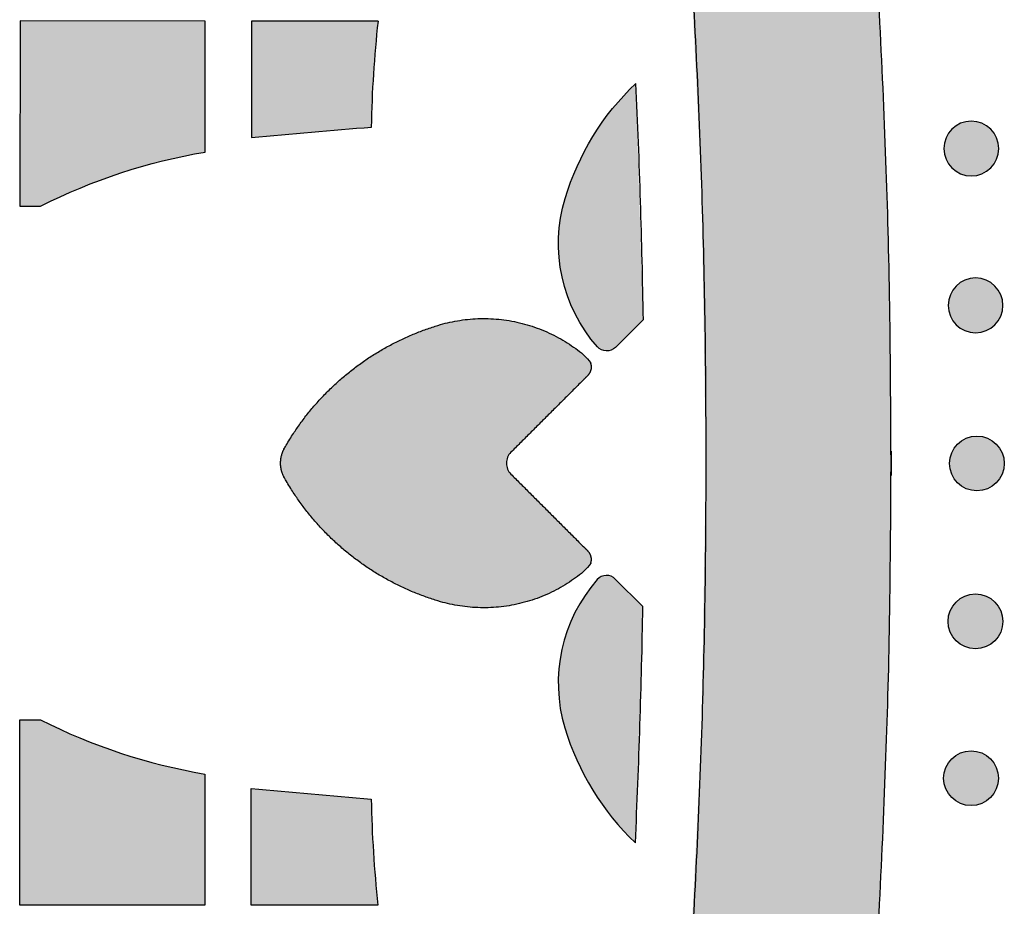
# Model space of a CAD drawing. Header units: millimetres. Extents: x -3873 to -97, y 912 to 4165.
# Tile 252 of 656: x -2847 to -2783, y 1429 to 1486. Entities that reach past the tile are written whole.
import ezdxf

# ---------------------------------------------------------------- set-up
doc = ezdxf.new("R2010")
doc.units = ezdxf.units.MM
doc.layers.add('pattern', color=7, linetype='Continuous', true_color=0x000000)

msp = doc.modelspace()

# ---------------------------------------------------------------- hatches: boundary and pattern name
at = {"layer": 'pattern'}
for points in [[(-2802.732, 1457.293), (-2803.015, 1439.786), (-2803.884, 1422.269), (-2805.338, 1404.772), (-2807.376, 1387.322), (-2809.996, 1369.951), (-2813.193, 1352.687), (-2816.96, 1335.558), (-2821.289, 1318.592), (-2812.087, 1307.002), (-2809.519, 1316.141), (-2807.111, 1325.334), (-2804.863, 1334.578), (-2802.777, 1343.866), (-2800.855, 1353.196), (-2799.097, 1362.563), (-2797.506, 1371.963), (-2796.081, 1381.391), (-2794.823, 1390.842), (-2793.733, 1400.313), (-2792.812, 1409.799), (-2792.059, 1419.295), (-2791.475, 1428.797), (-2791.059, 1438.301), (-2790.811, 1447.801), (-2790.803, 1466.807), (-2791.042, 1476.308), (-2791.45, 1485.812), (-2792.026, 1495.314), (-2792.771, 1504.811), (-2793.684, 1514.298), (-2794.765, 1523.77), (-2796.015, 1533.222), (-2797.431, 1542.651), (-2799.015, 1552.052), (-2800.764, 1561.421), (-2802.678, 1570.753), (-2804.756, 1580.043), (-2806.996, 1589.288), (-2809.396, 1598.483), (-2811.956, 1607.625), (-2821.168, 1596.043), (-2816.854, 1579.073), (-2813.102, 1561.941), (-2809.92, 1544.674), (-2807.315, 1527.3), (-2805.292, 1509.85), (-2803.853, 1492.351), (-2803, 1474.833), (-2802.732, 1457.326)], [(-2835.174, 1477.47), (-2835.166, 1485.955), (-2847.166, 1485.966), (-2847.177, 1473.967), (-2845.833, 1473.966), (-2845.204, 1474.276), (-2844.568, 1474.575), (-2843.926, 1474.862), (-2843.278, 1475.137), (-2842.624, 1475.4), (-2841.966, 1475.652), (-2841.303, 1475.891), (-2840.635, 1476.117), (-2839.963, 1476.331), (-2839.287, 1476.532), (-2838.608, 1476.721), (-2837.926, 1476.897), (-2837.241, 1477.06), (-2836.554, 1477.209), (-2835.865, 1477.346)], [(-2832.173, 1478.406), (-2824.393, 1479.089), (-2824.341, 1480.806), (-2824.25, 1482.521), (-2824.121, 1484.235), (-2823.954, 1485.944), (-2832.166, 1485.952)], [(-2806.802, 1466.603), (-2808.591, 1464.816), (-2808.606, 1464.803), (-2808.62, 1464.789), (-2808.635, 1464.776), (-2808.651, 1464.763), (-2808.667, 1464.75), (-2808.683, 1464.738), (-2808.7, 1464.726), (-2808.716, 1464.715), (-2808.734, 1464.704), (-2808.751, 1464.693), (-2808.769, 1464.683), (-2808.787, 1464.673), (-2808.806, 1464.664), (-2808.825, 1464.655), (-2808.843, 1464.647), (-2808.863, 1464.639), (-2808.882, 1464.631), (-2808.901, 1464.624), (-2808.921, 1464.618), (-2808.941, 1464.612), (-2808.961, 1464.607), (-2808.981, 1464.602), (-2809.001, 1464.598), (-2809.021, 1464.594), (-2809.041, 1464.591), (-2809.062, 1464.588), (-2809.082, 1464.586), (-2809.102, 1464.585), (-2809.122, 1464.583), (-2809.142, 1464.583), (-2809.162, 1464.583), (-2809.182, 1464.583), (-2809.202, 1464.584), (-2809.222, 1464.585), (-2809.242, 1464.587), (-2809.262, 1464.59), (-2809.282, 1464.593), (-2809.302, 1464.596), (-2809.322, 1464.6), (-2809.342, 1464.604), (-2809.362, 1464.609), (-2809.382, 1464.615), (-2809.401, 1464.621), (-2809.421, 1464.628), (-2809.44, 1464.635), (-2809.46, 1464.642), (-2809.479, 1464.65), (-2809.497, 1464.659), (-2809.516, 1464.668), (-2809.534, 1464.678), (-2809.552, 1464.688), (-2809.57, 1464.698), (-2809.588, 1464.709), (-2809.605, 1464.72), (-2809.622, 1464.732), (-2809.638, 1464.744), (-2809.655, 1464.757), (-2809.67, 1464.769), (-2809.686, 1464.783), (-2809.701, 1464.796), (-2809.715, 1464.81), (-2809.73, 1464.824), (-2809.743, 1464.839), (-2809.757, 1464.854), (-2809.957, 1465.088), (-2810.152, 1465.331), (-2810.34, 1465.58), (-2810.522, 1465.838), (-2810.697, 1466.102), (-2810.864, 1466.374), (-2811.023, 1466.652), (-2811.174, 1466.936), (-2811.317, 1467.226), (-2811.45, 1467.522), (-2811.575, 1467.822), (-2811.69, 1468.128), (-2811.795, 1468.437), (-2811.891, 1468.751), (-2811.976, 1469.067), (-2812.051, 1469.386), (-2812.116, 1469.708), (-2812.17, 1470.031), (-2812.214, 1470.356), (-2812.247, 1470.681), (-2812.269, 1471.007), (-2812.281, 1471.332), (-2812.283, 1471.656), (-2812.274, 1471.979), (-2812.255, 1472.301), (-2812.225, 1472.62), (-2812.186, 1472.936), (-2812.138, 1473.25), (-2812.08, 1473.559), (-2812.012, 1473.865), (-2811.936, 1474.166), (-2811.852, 1474.463), (-2811.685, 1474.984), (-2811.501, 1475.502), (-2811.3, 1476.015), (-2811.082, 1476.523), (-2810.848, 1477.024), (-2810.597, 1477.518), (-2810.33, 1478.005), (-2810.047, 1478.483), (-2809.749, 1478.951), (-2809.436, 1479.41), (-2809.108, 1479.857), (-2808.767, 1480.293), (-2808.413, 1480.717), (-2808.047, 1481.129), (-2807.668, 1481.527), (-2807.278, 1481.911)], [(-2786.783, 1478.952), (-2786.755, 1478.98), (-2786.726, 1479.007), (-2786.696, 1479.034), (-2786.665, 1479.06), (-2786.634, 1479.086), (-2786.601, 1479.111), (-2786.568, 1479.135), (-2786.534, 1479.159), (-2786.499, 1479.183), (-2786.463, 1479.206), (-2786.427, 1479.228), (-2786.389, 1479.249), (-2786.351, 1479.269), (-2786.312, 1479.289), (-2786.273, 1479.308), (-2786.233, 1479.326), (-2786.192, 1479.343), (-2786.151, 1479.359), (-2786.109, 1479.374), (-2786.066, 1479.388), (-2786.023, 1479.401), (-2785.98, 1479.413), (-2785.936, 1479.424), (-2785.892, 1479.434), (-2785.847, 1479.442), (-2785.802, 1479.45), (-2785.757, 1479.456), (-2785.711, 1479.462), (-2785.666, 1479.466), (-2785.62, 1479.469), (-2785.574, 1479.47), (-2785.528, 1479.471), (-2785.482, 1479.47), (-2785.436, 1479.468), (-2785.39, 1479.465), (-2785.345, 1479.461), (-2785.299, 1479.456), (-2785.254, 1479.449), (-2785.209, 1479.442), (-2785.165, 1479.433), (-2785.12, 1479.423), (-2785.076, 1479.412), (-2785.033, 1479.4), (-2784.99, 1479.387), (-2784.947, 1479.373), (-2784.906, 1479.357), (-2784.864, 1479.341), (-2784.824, 1479.324), (-2784.783, 1479.306), (-2784.744, 1479.287), (-2784.705, 1479.268), (-2784.667, 1479.247), (-2784.63, 1479.226), (-2784.594, 1479.204), (-2784.558, 1479.181), (-2784.523, 1479.158), (-2784.489, 1479.133), (-2784.456, 1479.109), (-2784.423, 1479.084), (-2784.392, 1479.058), (-2784.361, 1479.031), (-2784.331, 1479.005), (-2784.302, 1478.978), (-2784.274, 1478.95), (-2784.246, 1478.922), (-2784.219, 1478.893), (-2784.193, 1478.863), (-2784.166, 1478.832), (-2784.141, 1478.8), (-2784.115, 1478.768), (-2784.091, 1478.735), (-2784.067, 1478.701), (-2784.043, 1478.666), (-2784.021, 1478.63), (-2783.999, 1478.593), (-2783.978, 1478.556), (-2783.957, 1478.518), (-2783.937, 1478.479), (-2783.919, 1478.44), (-2783.901, 1478.4), (-2783.884, 1478.359), (-2783.868, 1478.318), (-2783.853, 1478.276), (-2783.839, 1478.233), (-2783.826, 1478.19), (-2783.814, 1478.147), (-2783.803, 1478.103), (-2783.793, 1478.058), (-2783.784, 1478.014), (-2783.776, 1477.969), (-2783.77, 1477.924), (-2783.765, 1477.878), (-2783.761, 1477.832), (-2783.758, 1477.787), (-2783.756, 1477.741), (-2783.755, 1477.695), (-2783.756, 1477.649), (-2783.758, 1477.603), (-2783.761, 1477.557), (-2783.765, 1477.512), (-2783.77, 1477.466), (-2783.777, 1477.421), (-2783.785, 1477.376), (-2783.793, 1477.331), (-2783.803, 1477.287), (-2783.814, 1477.243), (-2783.826, 1477.2), (-2783.84, 1477.157), (-2783.854, 1477.114), (-2783.869, 1477.072), (-2783.885, 1477.031), (-2783.902, 1476.99), (-2783.92, 1476.95), (-2783.939, 1476.911), (-2783.959, 1476.872), (-2783.979, 1476.834), (-2784, 1476.797), (-2784.023, 1476.76), (-2784.045, 1476.725), (-2784.069, 1476.69), (-2784.093, 1476.656), (-2784.118, 1476.622), (-2784.143, 1476.59), (-2784.169, 1476.558), (-2784.195, 1476.528), (-2784.222, 1476.498), (-2784.249, 1476.469), (-2784.276, 1476.441), (-2784.305, 1476.413), (-2784.334, 1476.386), (-2784.363, 1476.359), (-2784.394, 1476.333), (-2784.426, 1476.307), (-2784.458, 1476.282), (-2784.492, 1476.258), (-2784.526, 1476.234), (-2784.561, 1476.21), (-2784.596, 1476.188), (-2784.633, 1476.166), (-2784.67, 1476.144), (-2784.708, 1476.124), (-2784.747, 1476.104), (-2784.786, 1476.085), (-2784.827, 1476.068), (-2784.867, 1476.051), (-2784.909, 1476.034), (-2784.951, 1476.019), (-2784.993, 1476.005), (-2785.036, 1475.992), (-2785.08, 1475.98), (-2785.124, 1475.969), (-2785.168, 1475.96), (-2785.213, 1475.951), (-2785.257, 1475.943), (-2785.303, 1475.937), (-2785.348, 1475.932), (-2785.394, 1475.927), (-2785.44, 1475.925), (-2785.486, 1475.923), (-2785.531, 1475.922), (-2785.577, 1475.923), (-2785.623, 1475.925), (-2785.669, 1475.928), (-2785.715, 1475.932), (-2785.76, 1475.937), (-2785.805, 1475.944), (-2785.85, 1475.951), (-2785.895, 1475.96), (-2785.939, 1475.97), (-2785.983, 1475.981), (-2786.027, 1475.993), (-2786.07, 1476.006), (-2786.112, 1476.021), (-2786.154, 1476.036), (-2786.195, 1476.052), (-2786.236, 1476.069), (-2786.276, 1476.087), (-2786.316, 1476.106), (-2786.354, 1476.125), (-2786.392, 1476.146), (-2786.429, 1476.167), (-2786.466, 1476.189), (-2786.502, 1476.212), (-2786.537, 1476.236), (-2786.571, 1476.26), (-2786.604, 1476.284), (-2786.636, 1476.31), (-2786.668, 1476.335), (-2786.699, 1476.362), (-2786.728, 1476.388), (-2786.757, 1476.416), (-2786.786, 1476.443), (-2786.813, 1476.471), (-2786.84, 1476.5), (-2786.867, 1476.53), (-2786.893, 1476.561), (-2786.919, 1476.593), (-2786.944, 1476.625), (-2786.969, 1476.658), (-2786.993, 1476.693), (-2787.016, 1476.727), (-2787.039, 1476.763), (-2787.061, 1476.8), (-2787.082, 1476.837), (-2787.102, 1476.875), (-2787.122, 1476.914), (-2787.141, 1476.953), (-2787.159, 1476.993), (-2787.176, 1477.034), (-2787.192, 1477.076), (-2787.207, 1477.117), (-2787.221, 1477.16), (-2787.234, 1477.203), (-2787.246, 1477.246), (-2787.257, 1477.29), (-2787.267, 1477.335), (-2787.275, 1477.379), (-2787.283, 1477.424), (-2787.29, 1477.47), (-2787.295, 1477.515), (-2787.299, 1477.561), (-2787.302, 1477.606), (-2787.304, 1477.652), (-2787.304, 1477.698), (-2787.303, 1477.744), (-2787.302, 1477.79), (-2787.299, 1477.836), (-2787.294, 1477.881), (-2787.289, 1477.927), (-2787.283, 1477.972), (-2787.275, 1478.017), (-2787.266, 1478.062), (-2787.256, 1478.106), (-2787.245, 1478.15), (-2787.233, 1478.193), (-2787.22, 1478.236), (-2787.206, 1478.279), (-2787.191, 1478.321), (-2787.175, 1478.362), (-2787.157, 1478.403), (-2787.139, 1478.443), (-2787.121, 1478.482), (-2787.101, 1478.521), (-2787.08, 1478.559), (-2787.059, 1478.596), (-2787.037, 1478.633), (-2787.014, 1478.668), (-2786.991, 1478.703), (-2786.967, 1478.737), (-2786.942, 1478.771), (-2786.917, 1478.803), (-2786.891, 1478.835), (-2786.865, 1478.865), (-2786.838, 1478.895), (-2786.811, 1478.924)], [(-2786.507, 1468.793), (-2786.478, 1468.82), (-2786.449, 1468.847), (-2786.419, 1468.874), (-2786.389, 1468.9), (-2786.357, 1468.926), (-2786.325, 1468.951), (-2786.291, 1468.976), (-2786.257, 1469), (-2786.222, 1469.023), (-2786.186, 1469.046), (-2786.15, 1469.068), (-2786.113, 1469.089), (-2786.075, 1469.109), (-2786.036, 1469.129), (-2785.996, 1469.148), (-2785.956, 1469.166), (-2785.916, 1469.183), (-2785.874, 1469.199), (-2785.832, 1469.214), (-2785.79, 1469.228), (-2785.747, 1469.241), (-2785.703, 1469.253), (-2785.659, 1469.264), (-2785.615, 1469.274), (-2785.57, 1469.282), (-2785.525, 1469.29), (-2785.48, 1469.296), (-2785.435, 1469.302), (-2785.389, 1469.306), (-2785.343, 1469.309), (-2785.297, 1469.311), (-2785.251, 1469.311), (-2785.206, 1469.31), (-2785.16, 1469.309), (-2785.114, 1469.306), (-2785.068, 1469.301), (-2785.023, 1469.296), (-2784.978, 1469.29), (-2784.933, 1469.282), (-2784.888, 1469.273), (-2784.844, 1469.263), (-2784.8, 1469.252), (-2784.756, 1469.24), (-2784.713, 1469.227), (-2784.671, 1469.213), (-2784.629, 1469.198), (-2784.588, 1469.182), (-2784.547, 1469.164), (-2784.507, 1469.146), (-2784.467, 1469.128), (-2784.429, 1469.108), (-2784.391, 1469.087), (-2784.353, 1469.066), (-2784.317, 1469.044), (-2784.281, 1469.021), (-2784.246, 1468.998), (-2784.212, 1468.974), (-2784.179, 1468.949), (-2784.147, 1468.924), (-2784.115, 1468.898), (-2784.084, 1468.872), (-2784.054, 1468.845), (-2784.025, 1468.818), (-2783.997, 1468.79), (-2783.97, 1468.762), (-2783.943, 1468.733), (-2783.916, 1468.703), (-2783.89, 1468.672), (-2783.864, 1468.641), (-2783.839, 1468.608), (-2783.814, 1468.575), (-2783.79, 1468.541), (-2783.767, 1468.506), (-2783.744, 1468.47), (-2783.722, 1468.434), (-2783.701, 1468.396), (-2783.68, 1468.358), (-2783.661, 1468.319), (-2783.642, 1468.28), (-2783.624, 1468.24), (-2783.607, 1468.199), (-2783.591, 1468.158), (-2783.576, 1468.116), (-2783.562, 1468.073), (-2783.549, 1468.03), (-2783.537, 1467.987), (-2783.526, 1467.943), (-2783.516, 1467.899), (-2783.507, 1467.854), (-2783.5, 1467.809), (-2783.493, 1467.764), (-2783.488, 1467.718), (-2783.484, 1467.673), (-2783.481, 1467.627), (-2783.479, 1467.581), (-2783.479, 1467.535), (-2783.48, 1467.489), (-2783.481, 1467.443), (-2783.484, 1467.397), (-2783.489, 1467.352), (-2783.494, 1467.306), (-2783.5, 1467.261), (-2783.508, 1467.216), (-2783.517, 1467.172), (-2783.527, 1467.127), (-2783.538, 1467.083), (-2783.55, 1467.04), (-2783.563, 1466.997), (-2783.577, 1466.954), (-2783.592, 1466.913), (-2783.608, 1466.871), (-2783.625, 1466.83), (-2783.643, 1466.79), (-2783.662, 1466.751), (-2783.682, 1466.712), (-2783.703, 1466.674), (-2783.724, 1466.637), (-2783.746, 1466.601), (-2783.769, 1466.565), (-2783.792, 1466.53), (-2783.816, 1466.496), (-2783.841, 1466.463), (-2783.866, 1466.43), (-2783.892, 1466.399), (-2783.918, 1466.368), (-2783.945, 1466.338), (-2783.972, 1466.309), (-2784, 1466.281), (-2784.028, 1466.253), (-2784.057, 1466.226), (-2784.087, 1466.2), (-2784.118, 1466.173), (-2784.149, 1466.148), (-2784.182, 1466.122), (-2784.215, 1466.098), (-2784.249, 1466.074), (-2784.284, 1466.05), (-2784.32, 1466.028), (-2784.356, 1466.006), (-2784.394, 1465.985), (-2784.432, 1465.964), (-2784.47, 1465.944), (-2784.51, 1465.926), (-2784.55, 1465.908), (-2784.591, 1465.891), (-2784.632, 1465.875), (-2784.674, 1465.86), (-2784.717, 1465.846), (-2784.76, 1465.832), (-2784.803, 1465.821), (-2784.847, 1465.81), (-2784.891, 1465.8), (-2784.936, 1465.791), (-2784.981, 1465.783), (-2785.026, 1465.777), (-2785.072, 1465.772), (-2785.117, 1465.768), (-2785.163, 1465.765), (-2785.209, 1465.763), (-2785.255, 1465.762), (-2785.301, 1465.763), (-2785.347, 1465.765), (-2785.392, 1465.768), (-2785.438, 1465.772), (-2785.484, 1465.777), (-2785.529, 1465.784), (-2785.574, 1465.792), (-2785.618, 1465.8), (-2785.663, 1465.81), (-2785.707, 1465.821), (-2785.75, 1465.833), (-2785.793, 1465.847), (-2785.835, 1465.861), (-2785.877, 1465.876), (-2785.919, 1465.892), (-2785.959, 1465.909), (-2786, 1465.927), (-2786.039, 1465.946), (-2786.078, 1465.966), (-2786.116, 1465.986), (-2786.153, 1466.007), (-2786.189, 1466.03), (-2786.225, 1466.052), (-2786.26, 1466.076), (-2786.294, 1466.1), (-2786.327, 1466.125), (-2786.36, 1466.15), (-2786.391, 1466.176), (-2786.422, 1466.202), (-2786.452, 1466.229), (-2786.481, 1466.256), (-2786.509, 1466.283), (-2786.537, 1466.312), (-2786.564, 1466.341), (-2786.59, 1466.37), (-2786.617, 1466.401), (-2786.642, 1466.433), (-2786.667, 1466.465), (-2786.692, 1466.499), (-2786.716, 1466.533), (-2786.74, 1466.568), (-2786.762, 1466.603), (-2786.784, 1466.64), (-2786.805, 1466.677), (-2786.826, 1466.715), (-2786.846, 1466.754), (-2786.864, 1466.793), (-2786.882, 1466.834), (-2786.899, 1466.874), (-2786.915, 1466.916), (-2786.93, 1466.958), (-2786.944, 1467), (-2786.957, 1467.043), (-2786.969, 1467.087), (-2786.98, 1467.131), (-2786.99, 1467.175), (-2786.999, 1467.22), (-2787.006, 1467.264), (-2787.013, 1467.31), (-2787.018, 1467.355), (-2787.022, 1467.401), (-2787.025, 1467.447), (-2787.027, 1467.493), (-2787.027, 1467.538), (-2787.027, 1467.584), (-2787.025, 1467.63), (-2787.022, 1467.676), (-2787.018, 1467.722), (-2787.012, 1467.767), (-2787.006, 1467.812), (-2786.998, 1467.857), (-2786.99, 1467.902), (-2786.98, 1467.946), (-2786.969, 1467.99), (-2786.957, 1468.034), (-2786.943, 1468.077), (-2786.929, 1468.119), (-2786.914, 1468.161), (-2786.898, 1468.202), (-2786.881, 1468.243), (-2786.863, 1468.283), (-2786.844, 1468.323), (-2786.824, 1468.361), (-2786.804, 1468.399), (-2786.782, 1468.436), (-2786.76, 1468.473), (-2786.738, 1468.509), (-2786.714, 1468.544), (-2786.69, 1468.578), (-2786.665, 1468.611), (-2786.64, 1468.643), (-2786.614, 1468.675), (-2786.588, 1468.706), (-2786.561, 1468.735), (-2786.534, 1468.764)], [(-2830.288, 1457.321), (-2830.287, 1457.385), (-2830.284, 1457.449), (-2830.278, 1457.513), (-2830.271, 1457.576), (-2830.262, 1457.64), (-2830.25, 1457.703), (-2830.236, 1457.766), (-2830.221, 1457.829), (-2830.203, 1457.891), (-2830.184, 1457.953), (-2830.162, 1458.013), (-2830.139, 1458.073), (-2830.113, 1458.132), (-2830.086, 1458.19), (-2830.057, 1458.247), (-2830.027, 1458.303), (-2829.825, 1458.648), (-2829.614, 1458.99), (-2829.395, 1459.328), (-2829.166, 1459.662), (-2828.929, 1459.992), (-2828.684, 1460.317), (-2828.43, 1460.637), (-2828.168, 1460.952), (-2827.898, 1461.261), (-2827.62, 1461.565), (-2827.334, 1461.862), (-2827.041, 1462.152), (-2826.741, 1462.436), (-2826.433, 1462.712), (-2826.119, 1462.981), (-2825.799, 1463.243), (-2825.472, 1463.497), (-2825.139, 1463.743), (-2824.801, 1463.98), (-2824.457, 1464.21), (-2824.108, 1464.43), (-2823.755, 1464.642), (-2823.397, 1464.845), (-2823.035, 1465.039), (-2822.669, 1465.224), (-2822.301, 1465.4), (-2821.929, 1465.566), (-2821.554, 1465.723), (-2821.177, 1465.871), (-2820.799, 1466.009), (-2820.418, 1466.137), (-2820.037, 1466.257), (-2819.74, 1466.341), (-2819.438, 1466.416), (-2819.132, 1466.483), (-2818.823, 1466.541), (-2818.509, 1466.589), (-2818.193, 1466.627), (-2817.874, 1466.656), (-2817.552, 1466.674), (-2817.229, 1466.683), (-2816.905, 1466.68), (-2816.58, 1466.668), (-2816.254, 1466.645), (-2815.929, 1466.611), (-2815.604, 1466.567), (-2815.281, 1466.512), (-2814.96, 1466.447), (-2814.64, 1466.371), (-2814.324, 1466.285), (-2814.011, 1466.189), (-2813.702, 1466.083), (-2813.397, 1465.968), (-2813.096, 1465.843), (-2812.801, 1465.708), (-2812.511, 1465.565), (-2812.227, 1465.413), (-2811.949, 1465.254), (-2811.678, 1465.086), (-2811.414, 1464.911), (-2811.157, 1464.729), (-2810.907, 1464.54), (-2810.665, 1464.345), (-2810.431, 1464.144), (-2810.417, 1464.13), (-2810.402, 1464.116), (-2810.388, 1464.102), (-2810.374, 1464.088), (-2810.36, 1464.073), (-2810.347, 1464.057), (-2810.334, 1464.041), (-2810.322, 1464.025), (-2810.31, 1464.009), (-2810.298, 1463.992), (-2810.287, 1463.974), (-2810.276, 1463.957), (-2810.265, 1463.939), (-2810.256, 1463.921), (-2810.246, 1463.903), (-2810.237, 1463.884), (-2810.228, 1463.865), (-2810.22, 1463.846), (-2810.213, 1463.827), (-2810.206, 1463.807), (-2810.199, 1463.788), (-2810.193, 1463.768), (-2810.188, 1463.748), (-2810.183, 1463.728), (-2810.178, 1463.708), (-2810.174, 1463.688), (-2810.171, 1463.668), (-2810.168, 1463.648), (-2810.166, 1463.628), (-2810.164, 1463.608), (-2810.163, 1463.588), (-2810.162, 1463.569), (-2810.161, 1463.549), (-2810.162, 1463.529), (-2810.162, 1463.509), (-2810.163, 1463.488), (-2810.165, 1463.468), (-2810.167, 1463.448), (-2810.17, 1463.428), (-2810.173, 1463.408), (-2810.177, 1463.388), (-2810.181, 1463.367), (-2810.186, 1463.347), (-2810.191, 1463.327), (-2810.197, 1463.308), (-2810.204, 1463.288), (-2810.211, 1463.269), (-2810.218, 1463.249), (-2810.226, 1463.23), (-2810.234, 1463.211), (-2810.243, 1463.192), (-2810.252, 1463.174), (-2810.262, 1463.156), (-2810.272, 1463.138), (-2810.283, 1463.12), (-2810.294, 1463.103), (-2810.306, 1463.086), (-2810.318, 1463.07), (-2810.33, 1463.054), (-2810.343, 1463.038), (-2810.355, 1463.022), (-2810.369, 1463.007), (-2810.382, 1462.993), (-2815.362, 1458.022), (-2815.379, 1458.005), (-2815.395, 1457.988), (-2815.411, 1457.97), (-2815.427, 1457.951), (-2815.442, 1457.932), (-2815.457, 1457.913), (-2815.471, 1457.893), (-2815.485, 1457.872), (-2815.499, 1457.852), (-2815.512, 1457.831), (-2815.524, 1457.809), (-2815.536, 1457.788), (-2815.548, 1457.766), (-2815.559, 1457.743), (-2815.569, 1457.721), (-2815.579, 1457.698), (-2815.588, 1457.675), (-2815.597, 1457.652), (-2815.605, 1457.628), (-2815.612, 1457.604), (-2815.619, 1457.581), (-2815.626, 1457.557), (-2815.631, 1457.533), (-2815.636, 1457.508), (-2815.641, 1457.484), (-2815.645, 1457.46), (-2815.648, 1457.436), (-2815.651, 1457.411), (-2815.653, 1457.387), (-2815.654, 1457.363), (-2815.655, 1457.339), (-2815.655, 1457.315), (-2815.655, 1457.291), (-2815.654, 1457.267), (-2815.653, 1457.243), (-2815.651, 1457.219), (-2815.648, 1457.194), (-2815.645, 1457.17), (-2815.641, 1457.146), (-2815.637, 1457.122), (-2815.631, 1457.098), (-2815.626, 1457.073), (-2815.62, 1457.05), (-2815.613, 1457.026), (-2815.605, 1457.002), (-2815.597, 1456.978), (-2815.588, 1456.955), (-2815.579, 1456.932), (-2815.569, 1456.909), (-2815.559, 1456.887), (-2815.548, 1456.864), (-2815.537, 1456.842), (-2815.525, 1456.821), (-2815.512, 1456.799), (-2815.499, 1456.778), (-2815.486, 1456.757), (-2815.472, 1456.737), (-2815.457, 1456.717), (-2815.443, 1456.698), (-2815.427, 1456.679), (-2815.412, 1456.66), (-2815.396, 1456.642), (-2815.379, 1456.625), (-2815.362, 1456.607), (-2810.401, 1451.647), (-2810.387, 1451.633), (-2810.374, 1451.618), (-2810.36, 1451.603), (-2810.347, 1451.588), (-2810.335, 1451.572), (-2810.323, 1451.556), (-2810.311, 1451.539), (-2810.299, 1451.522), (-2810.288, 1451.505), (-2810.278, 1451.487), (-2810.267, 1451.469), (-2810.258, 1451.451), (-2810.248, 1451.433), (-2810.239, 1451.414), (-2810.231, 1451.395), (-2810.223, 1451.376), (-2810.216, 1451.357), (-2810.209, 1451.337), (-2810.203, 1451.318), (-2810.197, 1451.298), (-2810.191, 1451.278), (-2810.187, 1451.258), (-2810.182, 1451.238), (-2810.179, 1451.218), (-2810.175, 1451.197), (-2810.173, 1451.177), (-2810.17, 1451.157), (-2810.169, 1451.137), (-2810.168, 1451.117), (-2810.167, 1451.097), (-2810.167, 1451.077), (-2810.167, 1451.057), (-2810.168, 1451.037), (-2810.169, 1451.017), (-2810.171, 1450.997), (-2810.174, 1450.977), (-2810.177, 1450.957), (-2810.18, 1450.937), (-2810.184, 1450.917), (-2810.188, 1450.897), (-2810.193, 1450.877), (-2810.199, 1450.857), (-2810.205, 1450.837), (-2810.212, 1450.818), (-2810.219, 1450.798), (-2810.226, 1450.779), (-2810.234, 1450.76), (-2810.243, 1450.741), (-2810.252, 1450.723), (-2810.261, 1450.704), (-2810.271, 1450.686), (-2810.282, 1450.668), (-2810.293, 1450.651), (-2810.304, 1450.634), (-2810.316, 1450.617), (-2810.328, 1450.6), (-2810.34, 1450.584), (-2810.353, 1450.568), (-2810.366, 1450.553), (-2810.38, 1450.538), (-2810.394, 1450.523), (-2810.408, 1450.509), (-2810.422, 1450.495), (-2810.437, 1450.482), (-2810.672, 1450.281), (-2810.914, 1450.086), (-2811.163, 1449.898), (-2811.421, 1449.716), (-2811.685, 1449.541), (-2811.956, 1449.373), (-2812.234, 1449.214), (-2812.518, 1449.062), (-2812.808, 1448.919), (-2813.104, 1448.785), (-2813.404, 1448.66), (-2813.709, 1448.545), (-2814.019, 1448.439), (-2814.332, 1448.344), (-2814.648, 1448.258), (-2814.968, 1448.183), (-2815.289, 1448.118), (-2815.612, 1448.063), (-2815.937, 1448.019), (-2816.262, 1447.986), (-2816.588, 1447.963), (-2816.913, 1447.951), (-2817.237, 1447.949), (-2817.56, 1447.957), (-2817.882, 1447.976), (-2818.201, 1448.005), (-2818.517, 1448.044), (-2818.831, 1448.092), (-2819.14, 1448.15), (-2819.446, 1448.217), (-2819.748, 1448.293), (-2820.044, 1448.377), (-2820.426, 1448.497), (-2820.806, 1448.626), (-2821.185, 1448.764), (-2821.562, 1448.912), (-2821.936, 1449.07), (-2822.308, 1449.236), (-2822.676, 1449.412), (-2823.042, 1449.597), (-2823.403, 1449.792), (-2823.761, 1449.995), (-2824.114, 1450.207), (-2824.463, 1450.428), (-2824.806, 1450.658), (-2825.145, 1450.895), (-2825.477, 1451.142), (-2825.804, 1451.396), (-2826.124, 1451.658), (-2826.438, 1451.927), (-2826.745, 1452.204), (-2827.045, 1452.488), (-2827.338, 1452.779), (-2827.624, 1453.076), (-2827.901, 1453.379), (-2828.171, 1453.689), (-2828.433, 1454.004), (-2828.687, 1454.324), (-2828.932, 1454.649), (-2829.168, 1454.979), (-2829.396, 1455.314), (-2829.616, 1455.652), (-2829.826, 1455.994), (-2830.028, 1456.34), (-2830.058, 1456.396), (-2830.087, 1456.452), (-2830.114, 1456.511), (-2830.139, 1456.57), (-2830.163, 1456.629), (-2830.184, 1456.69), (-2830.204, 1456.752), (-2830.221, 1456.814), (-2830.237, 1456.876), (-2830.25, 1456.939), (-2830.262, 1457.003), (-2830.271, 1457.066), (-2830.279, 1457.13), (-2830.284, 1457.194), (-2830.287, 1457.258)], [(-2785.663, 1459.001), (-2785.701, 1458.989), (-2785.739, 1458.977), (-2785.777, 1458.963), (-2785.814, 1458.949), (-2785.852, 1458.934), (-2785.89, 1458.918), (-2785.928, 1458.9), (-2785.965, 1458.882), (-2786.002, 1458.863), (-2786.039, 1458.842), (-2786.076, 1458.821), (-2786.113, 1458.798), (-2786.149, 1458.775), (-2786.185, 1458.75), (-2786.22, 1458.725), (-2786.255, 1458.698), (-2786.29, 1458.671), (-2786.324, 1458.642), (-2786.357, 1458.613), (-2786.39, 1458.582), (-2786.422, 1458.551), (-2786.454, 1458.519), (-2786.485, 1458.485), (-2786.514, 1458.451), (-2786.544, 1458.416), (-2786.572, 1458.381), (-2786.599, 1458.344), (-2786.626, 1458.307), (-2786.651, 1458.269), (-2786.676, 1458.23), (-2786.7, 1458.191), (-2786.722, 1458.151), (-2786.744, 1458.11), (-2786.764, 1458.069), (-2786.784, 1458.027), (-2786.802, 1457.985), (-2786.819, 1457.943), (-2786.835, 1457.9), (-2786.85, 1457.857), (-2786.864, 1457.814), (-2786.877, 1457.77), (-2786.888, 1457.726), (-2786.899, 1457.682), (-2786.908, 1457.639), (-2786.916, 1457.594), (-2786.923, 1457.55), (-2786.929, 1457.506), (-2786.933, 1457.463), (-2786.937, 1457.419), (-2786.939, 1457.375), (-2786.941, 1457.332), (-2786.941, 1457.289), (-2786.94, 1457.246), (-2786.939, 1457.203), (-2786.936, 1457.161), (-2786.932, 1457.119), (-2786.927, 1457.077), (-2786.922, 1457.036), (-2786.915, 1456.996), (-2786.908, 1456.956), (-2786.9, 1456.916), (-2786.891, 1456.877), (-2786.881, 1456.839), (-2786.87, 1456.801), (-2786.859, 1456.763), (-2786.846, 1456.725), (-2786.833, 1456.687), (-2786.819, 1456.65), (-2786.803, 1456.612), (-2786.787, 1456.574), (-2786.77, 1456.536), (-2786.751, 1456.499), (-2786.732, 1456.462), (-2786.712, 1456.425), (-2786.69, 1456.388), (-2786.668, 1456.351), (-2786.644, 1456.315), (-2786.62, 1456.279), (-2786.594, 1456.244), (-2786.568, 1456.209), (-2786.54, 1456.174), (-2786.512, 1456.14), (-2786.482, 1456.107), (-2786.452, 1456.074), (-2786.42, 1456.042), (-2786.388, 1456.01), (-2786.355, 1455.979), (-2786.321, 1455.95), (-2786.286, 1455.92), (-2786.25, 1455.892), (-2786.213, 1455.865), (-2786.176, 1455.838), (-2786.138, 1455.813), (-2786.099, 1455.788), (-2786.06, 1455.764), (-2786.02, 1455.742), (-2785.979, 1455.72), (-2785.938, 1455.7), (-2785.897, 1455.68), (-2785.855, 1455.662), (-2785.812, 1455.645), (-2785.77, 1455.629), (-2785.727, 1455.614), (-2785.683, 1455.6), (-2785.64, 1455.587), (-2785.596, 1455.576), (-2785.552, 1455.565), (-2785.508, 1455.556), (-2785.464, 1455.548), (-2785.42, 1455.541), (-2785.376, 1455.535), (-2785.332, 1455.531), (-2785.288, 1455.527), (-2785.245, 1455.525), (-2785.201, 1455.523), (-2785.158, 1455.523), (-2785.115, 1455.524), (-2785.072, 1455.526), (-2785.03, 1455.528), (-2784.988, 1455.532), (-2784.947, 1455.537), (-2784.906, 1455.542), (-2784.865, 1455.549), (-2784.825, 1455.556), (-2784.786, 1455.564), (-2784.747, 1455.573), (-2784.708, 1455.583), (-2784.67, 1455.594), (-2784.632, 1455.605), (-2784.595, 1455.618), (-2784.557, 1455.631), (-2784.519, 1455.645), (-2784.481, 1455.661), (-2784.444, 1455.677), (-2784.406, 1455.694), (-2784.368, 1455.713), (-2784.331, 1455.732), (-2784.294, 1455.752), (-2784.257, 1455.774), (-2784.221, 1455.796), (-2784.184, 1455.82), (-2784.148, 1455.844), (-2784.113, 1455.87), (-2784.078, 1455.896), (-2784.043, 1455.924), (-2784.009, 1455.952), (-2783.976, 1455.982), (-2783.943, 1456.012), (-2783.911, 1456.044), (-2783.88, 1456.076), (-2783.849, 1456.109), (-2783.819, 1456.143), (-2783.79, 1456.178), (-2783.761, 1456.214), (-2783.734, 1456.251), (-2783.708, 1456.288), (-2783.682, 1456.326), (-2783.657, 1456.365), (-2783.634, 1456.404), (-2783.611, 1456.444), (-2783.59, 1456.485), (-2783.569, 1456.526), (-2783.55, 1456.567), (-2783.531, 1456.609), (-2783.514, 1456.652), (-2783.498, 1456.694), (-2783.483, 1456.738), (-2783.469, 1456.781), (-2783.457, 1456.824), (-2783.445, 1456.868), (-2783.435, 1456.912), (-2783.426, 1456.956), (-2783.417, 1457), (-2783.411, 1457.044), (-2783.405, 1457.088), (-2783.4, 1457.132), (-2783.397, 1457.176), (-2783.394, 1457.219), (-2783.393, 1457.263), (-2783.392, 1457.306), (-2783.393, 1457.349), (-2783.395, 1457.392), (-2783.398, 1457.434), (-2783.401, 1457.476), (-2783.406, 1457.517), (-2783.412, 1457.558), (-2783.418, 1457.599), (-2783.426, 1457.639), (-2783.434, 1457.678), (-2783.443, 1457.717), (-2783.453, 1457.756), (-2783.463, 1457.794), (-2783.475, 1457.832), (-2783.487, 1457.869), (-2783.501, 1457.907), (-2783.515, 1457.945), (-2783.53, 1457.983), (-2783.546, 1458.02), (-2783.564, 1458.058), (-2783.582, 1458.096), (-2783.601, 1458.133), (-2783.622, 1458.17), (-2783.643, 1458.207), (-2783.666, 1458.243), (-2783.689, 1458.28), (-2783.714, 1458.316), (-2783.739, 1458.351), (-2783.766, 1458.386), (-2783.793, 1458.421), (-2783.822, 1458.455), (-2783.851, 1458.488), (-2783.882, 1458.521), (-2783.913, 1458.553), (-2783.945, 1458.584), (-2783.979, 1458.615), (-2784.013, 1458.645), (-2784.048, 1458.674), (-2784.083, 1458.703), (-2784.12, 1458.73), (-2784.157, 1458.756), (-2784.195, 1458.782), (-2784.234, 1458.807), (-2784.273, 1458.83), (-2784.313, 1458.853), (-2784.354, 1458.875), (-2784.395, 1458.895), (-2784.437, 1458.914), (-2784.479, 1458.933), (-2784.521, 1458.95), (-2784.564, 1458.966), (-2784.607, 1458.981), (-2784.65, 1458.995), (-2784.694, 1459.007), (-2784.738, 1459.019), (-2784.782, 1459.029), (-2784.826, 1459.038), (-2784.87, 1459.047), (-2784.914, 1459.053), (-2784.958, 1459.059), (-2785.001, 1459.064), (-2785.045, 1459.067), (-2785.089, 1459.07), (-2785.132, 1459.071), (-2785.175, 1459.072), (-2785.218, 1459.071), (-2785.261, 1459.069), (-2785.303, 1459.066), (-2785.345, 1459.063), (-2785.387, 1459.058), (-2785.428, 1459.052), (-2785.468, 1459.046), (-2785.508, 1459.038), (-2785.548, 1459.03), (-2785.587, 1459.021), (-2785.625, 1459.011)], [(-2806.81, 1448.02), (-2808.598, 1449.807), (-2808.612, 1449.821), (-2808.627, 1449.835), (-2808.642, 1449.848), (-2808.657, 1449.861), (-2808.673, 1449.874), (-2808.689, 1449.886), (-2808.706, 1449.898), (-2808.723, 1449.909), (-2808.74, 1449.92), (-2808.758, 1449.931), (-2808.776, 1449.941), (-2808.794, 1449.951), (-2808.812, 1449.96), (-2808.831, 1449.969), (-2808.85, 1449.978), (-2808.869, 1449.985), (-2808.888, 1449.993), (-2808.908, 1450), (-2808.928, 1450.006), (-2808.947, 1450.012), (-2808.967, 1450.017), (-2808.987, 1450.022), (-2809.007, 1450.026), (-2809.028, 1450.03), (-2809.048, 1450.033), (-2809.068, 1450.036), (-2809.088, 1450.038), (-2809.108, 1450.04), (-2809.128, 1450.041), (-2809.149, 1450.042), (-2809.169, 1450.042), (-2809.188, 1450.041), (-2809.208, 1450.04), (-2809.228, 1450.039), (-2809.248, 1450.037), (-2809.268, 1450.035), (-2809.288, 1450.032), (-2809.308, 1450.028), (-2809.328, 1450.025), (-2809.348, 1450.02), (-2809.368, 1450.015), (-2809.388, 1450.01), (-2809.408, 1450.004), (-2809.427, 1449.997), (-2809.447, 1449.99), (-2809.466, 1449.982), (-2809.485, 1449.974), (-2809.504, 1449.966), (-2809.522, 1449.957), (-2809.541, 1449.947), (-2809.559, 1449.937), (-2809.577, 1449.927), (-2809.594, 1449.916), (-2809.611, 1449.905), (-2809.628, 1449.893), (-2809.645, 1449.881), (-2809.661, 1449.868), (-2809.677, 1449.855), (-2809.692, 1449.842), (-2809.707, 1449.829), (-2809.722, 1449.815), (-2809.736, 1449.8), (-2809.75, 1449.786), (-2809.763, 1449.771), (-2809.964, 1449.537), (-2810.159, 1449.295), (-2810.347, 1449.045), (-2810.529, 1448.788), (-2810.704, 1448.523), (-2810.872, 1448.252), (-2811.031, 1447.974), (-2811.183, 1447.69), (-2811.325, 1447.4), (-2811.459, 1447.105), (-2811.584, 1446.804), (-2811.699, 1446.499), (-2811.805, 1446.189), (-2811.901, 1445.876), (-2811.986, 1445.56), (-2812.062, 1445.24), (-2812.127, 1444.919), (-2812.181, 1444.596), (-2812.225, 1444.271), (-2812.258, 1443.946), (-2812.281, 1443.62), (-2812.293, 1443.295), (-2812.295, 1442.971), (-2812.286, 1442.648), (-2812.268, 1442.326), (-2812.239, 1442.007), (-2812.2, 1441.691), (-2812.152, 1441.377), (-2812.094, 1441.068), (-2812.027, 1440.762), (-2811.951, 1440.461), (-2811.866, 1440.164), (-2811.7, 1439.642), (-2811.517, 1439.125), (-2811.317, 1438.611), (-2811.099, 1438.103), (-2810.865, 1437.602), (-2810.614, 1437.107), (-2810.348, 1436.62), (-2810.065, 1436.142), (-2809.768, 1435.674), (-2809.455, 1435.215), (-2809.128, 1434.767), (-2808.787, 1434.331), (-2808.434, 1433.906), (-2808.067, 1433.495), (-2807.689, 1433.096), (-2807.3, 1432.712)], [(-2786.517, 1445.812), (-2786.488, 1445.785), (-2786.459, 1445.757), (-2786.43, 1445.731), (-2786.399, 1445.704), (-2786.367, 1445.679), (-2786.335, 1445.653), (-2786.301, 1445.629), (-2786.267, 1445.605), (-2786.232, 1445.581), (-2786.197, 1445.559), (-2786.16, 1445.537), (-2786.123, 1445.515), (-2786.085, 1445.495), (-2786.046, 1445.475), (-2786.007, 1445.456), (-2785.967, 1445.438), (-2785.926, 1445.421), (-2785.885, 1445.405), (-2785.843, 1445.39), (-2785.8, 1445.376), (-2785.757, 1445.363), (-2785.714, 1445.351), (-2785.67, 1445.34), (-2785.626, 1445.33), (-2785.581, 1445.321), (-2785.536, 1445.314), (-2785.491, 1445.307), (-2785.445, 1445.302), (-2785.4, 1445.298), (-2785.354, 1445.295), (-2785.308, 1445.293), (-2785.262, 1445.292), (-2785.216, 1445.293), (-2785.17, 1445.295), (-2785.124, 1445.298), (-2785.079, 1445.302), (-2785.033, 1445.307), (-2784.988, 1445.314), (-2784.943, 1445.321), (-2784.898, 1445.33), (-2784.854, 1445.34), (-2784.81, 1445.351), (-2784.767, 1445.363), (-2784.724, 1445.376), (-2784.681, 1445.39), (-2784.639, 1445.405), (-2784.598, 1445.421), (-2784.557, 1445.438), (-2784.517, 1445.456), (-2784.478, 1445.475), (-2784.439, 1445.495), (-2784.401, 1445.515), (-2784.364, 1445.537), (-2784.327, 1445.559), (-2784.292, 1445.581), (-2784.257, 1445.605), (-2784.222, 1445.629), (-2784.189, 1445.654), (-2784.157, 1445.679), (-2784.125, 1445.705), (-2784.094, 1445.731), (-2784.065, 1445.758), (-2784.036, 1445.785), (-2784.007, 1445.812), (-2783.98, 1445.84), (-2783.953, 1445.869), (-2783.926, 1445.899), (-2783.9, 1445.93), (-2783.874, 1445.962), (-2783.849, 1445.994), (-2783.824, 1446.027), (-2783.8, 1446.062), (-2783.777, 1446.096), (-2783.754, 1446.132), (-2783.732, 1446.169), (-2783.711, 1446.206), (-2783.69, 1446.244), (-2783.67, 1446.283), (-2783.652, 1446.322), (-2783.634, 1446.362), (-2783.617, 1446.403), (-2783.601, 1446.444), (-2783.585, 1446.486), (-2783.571, 1446.529), (-2783.558, 1446.572), (-2783.546, 1446.615), (-2783.535, 1446.659), (-2783.525, 1446.703), (-2783.517, 1446.748), (-2783.509, 1446.793), (-2783.503, 1446.838), (-2783.497, 1446.884), (-2783.493, 1446.929), (-2783.49, 1446.975), (-2783.488, 1447.021), (-2783.488, 1447.067), (-2783.488, 1447.113), (-2783.49, 1447.159), (-2783.493, 1447.205), (-2783.497, 1447.25), (-2783.503, 1447.296), (-2783.509, 1447.341), (-2783.517, 1447.386), (-2783.525, 1447.43), (-2783.535, 1447.475), (-2783.546, 1447.519), (-2783.558, 1447.562), (-2783.571, 1447.605), (-2783.586, 1447.648), (-2783.601, 1447.69), (-2783.617, 1447.731), (-2783.634, 1447.772), (-2783.652, 1447.812), (-2783.671, 1447.851), (-2783.69, 1447.89), (-2783.711, 1447.928), (-2783.732, 1447.965), (-2783.754, 1448.002), (-2783.777, 1448.037), (-2783.8, 1448.072), (-2783.824, 1448.106), (-2783.849, 1448.14), (-2783.874, 1448.172), (-2783.9, 1448.204), (-2783.926, 1448.234), (-2783.953, 1448.264), (-2783.98, 1448.293), (-2784.008, 1448.322), (-2784.036, 1448.349), (-2784.065, 1448.376), (-2784.095, 1448.403), (-2784.125, 1448.429), (-2784.157, 1448.455), (-2784.189, 1448.48), (-2784.223, 1448.505), (-2784.257, 1448.529), (-2784.292, 1448.552), (-2784.327, 1448.575), (-2784.364, 1448.597), (-2784.401, 1448.618), (-2784.439, 1448.639), (-2784.478, 1448.658), (-2784.517, 1448.677), (-2784.558, 1448.695), (-2784.598, 1448.712), (-2784.64, 1448.728), (-2784.682, 1448.743), (-2784.724, 1448.758), (-2784.767, 1448.771), (-2784.81, 1448.783), (-2784.854, 1448.794), (-2784.899, 1448.803), (-2784.943, 1448.812), (-2784.988, 1448.82), (-2785.034, 1448.826), (-2785.079, 1448.832), (-2785.125, 1448.836), (-2785.17, 1448.839), (-2785.216, 1448.84), (-2785.262, 1448.841), (-2785.308, 1448.84), (-2785.354, 1448.839), (-2785.4, 1448.836), (-2785.445, 1448.832), (-2785.491, 1448.826), (-2785.536, 1448.82), (-2785.581, 1448.812), (-2785.626, 1448.803), (-2785.67, 1448.794), (-2785.714, 1448.783), (-2785.757, 1448.771), (-2785.8, 1448.757), (-2785.843, 1448.743), (-2785.885, 1448.728), (-2785.926, 1448.712), (-2785.967, 1448.695), (-2786.007, 1448.677), (-2786.046, 1448.658), (-2786.085, 1448.639), (-2786.123, 1448.618), (-2786.16, 1448.597), (-2786.197, 1448.575), (-2786.233, 1448.552), (-2786.268, 1448.529), (-2786.302, 1448.505), (-2786.335, 1448.48), (-2786.367, 1448.455), (-2786.399, 1448.429), (-2786.43, 1448.403), (-2786.46, 1448.376), (-2786.489, 1448.349), (-2786.517, 1448.321), (-2786.544, 1448.293), (-2786.572, 1448.264), (-2786.598, 1448.234), (-2786.624, 1448.203), (-2786.65, 1448.172), (-2786.675, 1448.139), (-2786.7, 1448.106), (-2786.724, 1448.072), (-2786.748, 1448.037), (-2786.77, 1448.001), (-2786.792, 1447.965), (-2786.814, 1447.928), (-2786.834, 1447.89), (-2786.854, 1447.851), (-2786.873, 1447.811), (-2786.891, 1447.771), (-2786.908, 1447.731), (-2786.924, 1447.689), (-2786.939, 1447.647), (-2786.953, 1447.605), (-2786.966, 1447.562), (-2786.978, 1447.518), (-2786.989, 1447.475), (-2786.999, 1447.43), (-2787.008, 1447.386), (-2787.015, 1447.341), (-2787.022, 1447.295), (-2787.027, 1447.25), (-2787.031, 1447.204), (-2787.034, 1447.158), (-2787.036, 1447.113), (-2787.036, 1447.067), (-2787.036, 1447.021), (-2787.034, 1446.975), (-2787.031, 1446.929), (-2787.027, 1446.883), (-2787.022, 1446.838), (-2787.015, 1446.793), (-2787.007, 1446.748), (-2786.999, 1446.703), (-2786.989, 1446.659), (-2786.978, 1446.615), (-2786.966, 1446.571), (-2786.953, 1446.528), (-2786.939, 1446.486), (-2786.924, 1446.444), (-2786.907, 1446.403), (-2786.89, 1446.362), (-2786.872, 1446.322), (-2786.854, 1446.282), (-2786.834, 1446.244), (-2786.813, 1446.206), (-2786.792, 1446.168), (-2786.77, 1446.132), (-2786.747, 1446.096), (-2786.724, 1446.061), (-2786.7, 1446.027), (-2786.675, 1445.994), (-2786.65, 1445.961), (-2786.624, 1445.93), (-2786.598, 1445.899), (-2786.571, 1445.869), (-2786.544, 1445.84)], [(-2835.192, 1437.177), (-2835.191, 1428.692), (-2847.191, 1428.691), (-2847.192, 1440.691), (-2845.847, 1440.691), (-2845.218, 1440.38), (-2844.583, 1440.081), (-2843.941, 1439.793), (-2843.293, 1439.517), (-2842.64, 1439.253), (-2841.982, 1439.001), (-2841.319, 1438.762), (-2840.651, 1438.535), (-2839.98, 1438.32), (-2839.304, 1438.118), (-2838.625, 1437.929), (-2837.943, 1437.753), (-2837.258, 1437.589), (-2836.571, 1437.439), (-2835.882, 1437.301)], [(-2786.802, 1435.653), (-2786.774, 1435.625), (-2786.745, 1435.598), (-2786.715, 1435.571), (-2786.684, 1435.545), (-2786.653, 1435.519), (-2786.62, 1435.494), (-2786.587, 1435.469), (-2786.553, 1435.445), (-2786.518, 1435.422), (-2786.482, 1435.399), (-2786.446, 1435.377), (-2786.408, 1435.356), (-2786.37, 1435.335), (-2786.332, 1435.316), (-2786.292, 1435.297), (-2786.252, 1435.279), (-2786.211, 1435.262), (-2786.17, 1435.246), (-2786.128, 1435.231), (-2786.086, 1435.216), (-2786.043, 1435.203), (-2785.999, 1435.191), (-2785.955, 1435.18), (-2785.911, 1435.171), (-2785.866, 1435.162), (-2785.821, 1435.154), (-2785.776, 1435.148), (-2785.731, 1435.142), (-2785.685, 1435.138), (-2785.639, 1435.135), (-2785.593, 1435.134), (-2785.547, 1435.133), (-2785.501, 1435.134), (-2785.456, 1435.135), (-2785.41, 1435.138), (-2785.364, 1435.142), (-2785.319, 1435.148), (-2785.273, 1435.154), (-2785.228, 1435.162), (-2785.184, 1435.171), (-2785.14, 1435.18), (-2785.096, 1435.191), (-2785.052, 1435.203), (-2785.009, 1435.217), (-2784.967, 1435.231), (-2784.925, 1435.246), (-2784.883, 1435.262), (-2784.843, 1435.279), (-2784.803, 1435.297), (-2784.763, 1435.316), (-2784.724, 1435.335), (-2784.686, 1435.356), (-2784.649, 1435.377), (-2784.613, 1435.399), (-2784.577, 1435.422), (-2784.542, 1435.445), (-2784.508, 1435.469), (-2784.475, 1435.494), (-2784.442, 1435.519), (-2784.411, 1435.545), (-2784.38, 1435.571), (-2784.35, 1435.598), (-2784.321, 1435.625), (-2784.293, 1435.653), (-2784.265, 1435.681), (-2784.238, 1435.71), (-2784.211, 1435.74), (-2784.185, 1435.771), (-2784.159, 1435.802), (-2784.134, 1435.835), (-2784.11, 1435.868), (-2784.085, 1435.902), (-2784.062, 1435.937), (-2784.039, 1435.973), (-2784.017, 1436.009), (-2783.996, 1436.046), (-2783.976, 1436.084), (-2783.956, 1436.123), (-2783.937, 1436.163), (-2783.919, 1436.203), (-2783.902, 1436.243), (-2783.886, 1436.285), (-2783.871, 1436.327), (-2783.857, 1436.369), (-2783.844, 1436.412), (-2783.832, 1436.456), (-2783.821, 1436.5), (-2783.811, 1436.544), (-2783.802, 1436.588), (-2783.794, 1436.633), (-2783.788, 1436.679), (-2783.783, 1436.724), (-2783.779, 1436.77), (-2783.776, 1436.816), (-2783.774, 1436.861), (-2783.773, 1436.907), (-2783.774, 1436.953), (-2783.776, 1436.999), (-2783.779, 1437.045), (-2783.783, 1437.091), (-2783.788, 1437.136), (-2783.795, 1437.181), (-2783.802, 1437.226), (-2783.811, 1437.271), (-2783.821, 1437.315), (-2783.832, 1437.359), (-2783.844, 1437.403), (-2783.857, 1437.446), (-2783.871, 1437.488), (-2783.886, 1437.53), (-2783.902, 1437.571), (-2783.919, 1437.612), (-2783.937, 1437.652), (-2783.956, 1437.692), (-2783.976, 1437.73), (-2783.996, 1437.768), (-2784.017, 1437.806), (-2784.039, 1437.842), (-2784.062, 1437.878), (-2784.086, 1437.913), (-2784.11, 1437.947), (-2784.134, 1437.98), (-2784.16, 1438.013), (-2784.185, 1438.044), (-2784.212, 1438.075), (-2784.238, 1438.105), (-2784.265, 1438.134), (-2784.293, 1438.162), (-2784.321, 1438.19), (-2784.35, 1438.217), (-2784.38, 1438.243), (-2784.411, 1438.27), (-2784.442, 1438.295), (-2784.475, 1438.321), (-2784.508, 1438.345), (-2784.542, 1438.369), (-2784.577, 1438.393), (-2784.613, 1438.415), (-2784.649, 1438.437), (-2784.687, 1438.459), (-2784.725, 1438.479), (-2784.763, 1438.499), (-2784.803, 1438.518), (-2784.843, 1438.536), (-2784.884, 1438.553), (-2784.925, 1438.569), (-2784.967, 1438.584), (-2785.009, 1438.598), (-2785.052, 1438.611), (-2785.096, 1438.623), (-2785.14, 1438.634), (-2785.184, 1438.644), (-2785.229, 1438.653), (-2785.274, 1438.66), (-2785.319, 1438.667), (-2785.364, 1438.672), (-2785.41, 1438.676), (-2785.456, 1438.679), (-2785.502, 1438.681), (-2785.548, 1438.682), (-2785.594, 1438.681), (-2785.639, 1438.679), (-2785.685, 1438.676), (-2785.731, 1438.672), (-2785.776, 1438.667), (-2785.822, 1438.66), (-2785.867, 1438.653), (-2785.911, 1438.644), (-2785.956, 1438.634), (-2785.999, 1438.623), (-2786.043, 1438.611), (-2786.086, 1438.598), (-2786.128, 1438.584), (-2786.17, 1438.569), (-2786.212, 1438.553), (-2786.252, 1438.536), (-2786.292, 1438.518), (-2786.332, 1438.499), (-2786.371, 1438.479), (-2786.409, 1438.459), (-2786.446, 1438.437), (-2786.482, 1438.415), (-2786.518, 1438.393), (-2786.553, 1438.369), (-2786.587, 1438.345), (-2786.62, 1438.32), (-2786.653, 1438.295), (-2786.684, 1438.269), (-2786.715, 1438.243), (-2786.745, 1438.216), (-2786.774, 1438.189), (-2786.802, 1438.162), (-2786.83, 1438.134), (-2786.857, 1438.105), (-2786.884, 1438.075), (-2786.91, 1438.044), (-2786.936, 1438.012), (-2786.961, 1437.98), (-2786.986, 1437.947), (-2787.01, 1437.913), (-2787.033, 1437.878), (-2787.056, 1437.842), (-2787.078, 1437.805), (-2787.099, 1437.768), (-2787.12, 1437.73), (-2787.139, 1437.691), (-2787.158, 1437.652), (-2787.176, 1437.612), (-2787.193, 1437.571), (-2787.209, 1437.53), (-2787.224, 1437.488), (-2787.238, 1437.445), (-2787.251, 1437.402), (-2787.263, 1437.359), (-2787.274, 1437.315), (-2787.284, 1437.271), (-2787.293, 1437.226), (-2787.301, 1437.181), (-2787.307, 1437.136), (-2787.312, 1437.09), (-2787.317, 1437.045), (-2787.319, 1436.999), (-2787.321, 1436.953), (-2787.322, 1436.907), (-2787.321, 1436.861), (-2787.319, 1436.815), (-2787.317, 1436.77), (-2787.312, 1436.724), (-2787.307, 1436.678), (-2787.301, 1436.633), (-2787.293, 1436.588), (-2787.284, 1436.544), (-2787.274, 1436.499), (-2787.263, 1436.455), (-2787.251, 1436.412), (-2787.238, 1436.369), (-2787.224, 1436.326), (-2787.209, 1436.284), (-2787.193, 1436.243), (-2787.176, 1436.202), (-2787.158, 1436.162), (-2787.139, 1436.123), (-2787.119, 1436.084), (-2787.099, 1436.046), (-2787.078, 1436.009), (-2787.056, 1435.972), (-2787.033, 1435.937), (-2787.009, 1435.902), (-2786.985, 1435.868), (-2786.961, 1435.834), (-2786.936, 1435.802), (-2786.91, 1435.77), (-2786.883, 1435.74), (-2786.857, 1435.71), (-2786.83, 1435.681)], [(-2832.191, 1436.239), (-2824.412, 1435.549), (-2824.361, 1433.832), (-2824.272, 1432.116), (-2824.144, 1430.403), (-2823.978, 1428.693), (-2832.191, 1428.692)]]:
    msp.add_hatch(color=256, dxfattribs=at).paths.add_polyline_path(points, flags=0)

# ---------------------------------------------------------------- linework, layer by layer
for p, q in [((-2806.802, 1466.603), (-2808.591, 1464.816)), ((-2806.81, 1448.02), (-2808.598, 1449.807))]:
    msp.add_line(p, q, dxfattribs=at)
for points in [[(-2835.174, 1477.47), (-2835.166, 1485.955), (-2847.166, 1485.966), (-2847.177, 1473.967), (-2845.833, 1473.966)], [(-2823.954, 1485.944), (-2832.166, 1485.952), (-2832.173, 1478.406)], [(-2802.732, 1457.326), (-2802.732, 1457.293)], [(-2835.192, 1437.177), (-2835.191, 1428.692), (-2847.191, 1428.691), (-2847.192, 1440.691), (-2845.847, 1440.691)], [(-2823.978, 1428.693), (-2832.191, 1428.692), (-2832.191, 1436.239)]]:
    msp.add_lwpolyline(points, dxfattribs=at)
at = {"layer": 'pattern', "extrusion": (0, 0, -1)}
for centre in [(2785.53, 1477.697), (2785.253, 1467.537)]:
    msp.add_circle(centre, 1.774, dxfattribs=at)
at = {"layer": 'pattern'}
for centre in [(-2785.167, 1457.297), (-2785.262, 1447.067), (-2785.548, 1436.907)]:
    msp.add_circle(centre, 1.774, dxfattribs=at)
at = {"layer": 'pattern', "extrusion": (0, 0, -1)}
for centre, radius, start, end in [((2747.584, 1477.602), 76.823, 1.10919, 6.2344), ((2795.415, 1469.499), 17.169, 16.8041, 46.29452), ((3328.604, 1458.018), 521.872, 177.37592, 179.05749), ((2750.974, 598.036), 884.106, 84.730339, 85.23645), ((2828.876, 1440.356), 37.645, 63.22855, 80.36959), ((2802.173, 1471.54), 10.111, 318.59966, 16.8041), ((2809.157, 1465.383), 0.8, 225.0546, 318.59963)]:
    msp.add_arc(centre, radius, start, end, dxfattribs=at)
at = {"layer": 'pattern'}
for centre, radius, start, end in [((-2814.655, 1457.315), 1, 134.94515, 225.00467), ((-2802.185, 1443.078), 10.111, 138.54973, 196.75417), ((-2809.164, 1449.242), 0.8, 45.00467, 138.54969), ((-3328.604, 1457.059), 521.872, 357.32599, 359.00756), ((-2828.862, 1474.286), 37.645, 243.17862, 260.31966), ((-2795.426, 1445.113), 17.169, 196.75417, 226.24459), ((-2750.225, 2316.537), 884.106, 264.680408, 265.186519), ((-2747.602, 1436.969), 76.823, 181.05926, 186.18447)]:
    msp.add_arc(centre, radius, start, end, dxfattribs=at)
for points, weights, knots in [([(-2802.732, 1457.293), (-2802.7, 1386.697), (-2821.289, 1318.592), (-2816.688, 1312.797), (-2812.087, 1307.002), (-2790.698, 1380.626), (-2790.732, 1457.294), (-2790.732, 1457.299), (-2790.732, 1457.304), (-2790.732, 1457.309), (-2790.732, 1457.315), (-2790.631, 1533.982), (-2811.956, 1607.625), (-2816.562, 1601.834), (-2821.168, 1596.043), (-2802.639, 1527.922), (-2802.732, 1457.326)], [1, 0.991109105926, 1, 1, 1, 0.989993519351, 1, 0.999999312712, 0.999998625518, 0.999999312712, 1, 0.989993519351, 1, 1, 1, 0.991109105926, 1], [-140.331835, -140.331835, -140.331835, 0.026238, 0.026238, 14.825008, 14.825008, 167.134775, 167.134775, 167.145236, 167.145236, 167.155698, 167.155698, 319.465465, 319.465465, 334.264235, 334.264235, 474.622307, 474.622307, 474.622307]), ([(-2830.288, 1457.321), (-2830.286, 1457.846), (-2830.027, 1458.303), (-2826.625, 1464.281), (-2820.037, 1466.257), (-2814.646, 1467.874), (-2810.431, 1464.144), (-2810.172, 1463.914), (-2810.162, 1463.569), (-2810.151, 1463.223), (-2810.396, 1462.978), (-2812.884, 1460.495), (-2815.362, 1458.022)], [1, 0.967222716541, 1, 0.928282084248, 1, 0.873753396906, 1, 0.917849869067, 1, 0.917849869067, 1, 1, 1], [101.193504, 101.193504, 101.193504, 102.220466, 102.220466, 115.304579, 115.304579, 125.575547, 125.575547, 126.228615, 126.228615, 126.881682, 126.881682, 133.911464, 133.911464, 133.911464]), ([(-2815.362, 1456.607), (-2812.887, 1454.132), (-2810.401, 1451.647), (-2810.157, 1451.403), (-2810.167, 1451.057), (-2810.178, 1450.711), (-2810.437, 1450.482), (-2814.655, 1446.756), (-2820.044, 1448.377), (-2826.631, 1450.359), (-2830.028, 1456.34), (-2830.287, 1456.796), (-2830.288, 1457.321)], [1, 1, 1, 0.917849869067, 1, 0.917849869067, 1, 0.873753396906, 1, 0.928282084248, 1, 0.967222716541, 1], [135.483299, 135.483299, 135.483299, 142.513084, 142.513084, 143.166152, 143.166152, 143.81922, 143.81922, 154.090187, 154.090187, 167.1743, 167.1743, 168.201263, 168.201263, 168.201263])]:
    msp.add_rational_spline(points, weights, degree=2, knots=knots, dxfattribs=at)

doc.saveas('drawing.dxf')
